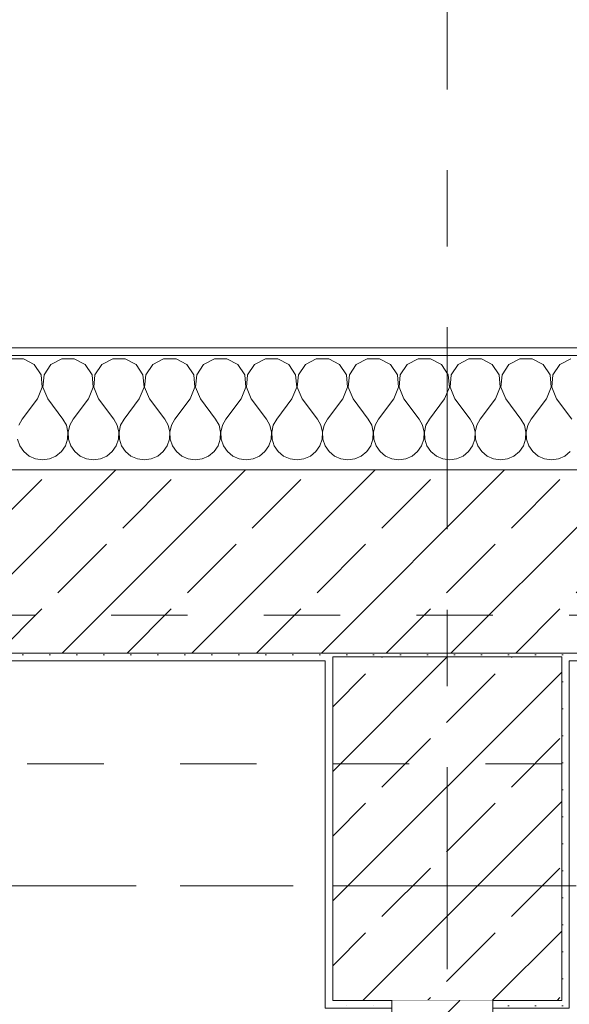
# Model space of a CAD drawing. Header units: metres. Extents: x -3.6 to 84.5, y -11 to 16.8.
# Tile 473 of 656: x 36 to 36.7, y 13 to 14.3. Entities that reach past the tile are written whole.
import ezdxf

# ---------------------------------------------------------------- set-up
doc = ezdxf.new("R2010")
doc.units = ezdxf.units.M
doc.header["$MEASUREMENT"] = 0
for name, pattern in [('Achse', [0.2, 0.1, -0.05, 0, -0.05]), ('Strichlinie doppelt', [0.546806, 0.264583, -0.105833, 0.070556, -0.105833]), ('Untersicht', [0.1, 0.075, -0.025]), ('Wipeout_Contour', [1, 0, -1])]:
    doc.linetypes.add(name, pattern=pattern)
for name, color, linetype in [('152 - Bemaßung_ Beschriftung.Ausbau', 7, 'Continuous'), ('451 - Universal.Achsen Raster', 7, 'Continuous'), ('603 - Struktur.Bodenplatte_ Decke Roh', 7, 'Continuous'), ('604 - Struktur.Wand Aussen', 7, 'Continuous'), ('605 - Struktur.Wand Innen', 7, 'Continuous'), ('607 - Struktur.Stütze', 7, 'Continuous'), ('608 - Struktur.Träger', 7, 'Continuous'), ('650 - Abdeckung.Fußboden Aufbau', 7, 'Continuous'), ('653 - Abdeckung.TB Verkofferung', 7, 'Continuous')]:
    doc.layers.add(name, color=color, linetype=linetype)
doc.styles.add('ERSTELLTER_STIL_2', font='txt')
doc.dimstyles.new('ERSTELLTER_STIL__1', dxfattribs={"dimtxt": 0.1, "dimasz": 0.0532, "dimexe": 0.18, "dimexo": 0.0625, "dimgap": 0, "dimtad": 1, "dimzin": 0, "dimdsep": 46, "dimtxsty": 'ERSTELLTER_STIL_2', "dimblk": 'ARROWHEAD_2', "dimblk1": 'ARROWHEAD_2', "dimblk2": 'ARROWHEAD_2', "dimcen": 0.09, "dimse1": 1, "dimse2": 1, "dimclrd": 7, "dimclre": 7, "dimclrt": 7, "dimazin": 0, "dimtfac": 1, "dimtdec": 4, "dimtmove": 0, "dimatfit": 3, "dimfxl": 1, "dimtolj": 1, "dimtzin": 0, "dimarcsym": 0})
doc.dimstyles.new('ERSTELLTER_STIL__3', dxfattribs={"dimtxt": 0.1, "dimasz": 0.0532, "dimexe": 0.18, "dimexo": 0.0625, "dimgap": 0, "dimtad": 1, "dimtih": 1, "dimtoh": 1, "dimzin": 0, "dimdsep": 46, "dimtxsty": 'ERSTELLTER_STIL_2', "dimblk": 'ARROWHEAD_2', "dimblk1": 'ARROWHEAD_2', "dimblk2": 'ARROWHEAD_2', "dimcen": 0.09, "dimse1": 1, "dimse2": 1, "dimclrd": 7, "dimclre": 7, "dimclrt": 7, "dimazin": 0, "dimtfac": 1, "dimtdec": 4, "dimtmove": 0, "dimatfit": 3, "dimfxl": 1, "dimtolj": 1, "dimtzin": 0, "dimarcsym": 0})
pattern_1 = [(45, (0, 0), (-0.0848528, 0.0848528), []), (45, (-0.04243, 0.04243), (-0.0848528, 0.0848528), [0.09, -0.03])]
pattern_2 = [(45, (0, 0), (-0.01767767, 0.01767767), [0, -0.025])]

# ---------------------------------------------------------------- blocks, each defined once
blk = doc.blocks.new('*X42')
at = {"layer": '604 - Struktur.Wand Aussen', "color": 7, "linetype": 'Continuous', "lineweight": 5}
for p, q in [((35.9748, 13.8407), (35.9585, 13.8407)), ((35.9891, 13.833), (35.9748, 13.8407)), ((35.9981, 13.8195), (35.9891, 13.833)), ((36.0109, 13.833), (36.0019, 13.8195)), ((36.0252, 13.8407), (36.0109, 13.833)), ((36.0415, 13.8407), (36.0252, 13.8407)), ((36.0558, 13.833), (36.0415, 13.8407)), ((36.0648, 13.8195), (36.0558, 13.833)), ((36.0776, 13.833), (36.0686, 13.8195)), ((36.0919, 13.8407), (36.0776, 13.833)), ((36.1081, 13.8407), (36.0919, 13.8407)), ((36.1224, 13.833), (36.1081, 13.8407)), ((36.1314, 13.8195), (36.1224, 13.833)), ((36.1442, 13.833), (36.1352, 13.8195)), ((36.1585, 13.8407), (36.1442, 13.833)), ((36.1748, 13.8407), (36.1585, 13.8407)), ((36.1891, 13.833), (36.1748, 13.8407)), ((36.1981, 13.8195), (36.1891, 13.833)), ((36.2109, 13.833), (36.2019, 13.8195)), ((36.2252, 13.8407), (36.2109, 13.833)), ((36.2415, 13.8407), (36.2252, 13.8407)), ((36.2558, 13.833), (36.2415, 13.8407)), ((36.2648, 13.8195), (36.2558, 13.833)), ((36.2776, 13.833), (36.2686, 13.8195)), ((36.2919, 13.8407), (36.2776, 13.833)), ((36.3081, 13.8407), (36.2919, 13.8407)), ((36.3224, 13.833), (36.3081, 13.8407)), ((36.3314, 13.8195), (36.3224, 13.833)), ((36.3442, 13.833), (36.3352, 13.8195)), ((36.3585, 13.8407), (36.3442, 13.833)), ((36.3748, 13.8407), (36.3585, 13.8407)), ((36.3891, 13.833), (36.3748, 13.8407)), ((36.3981, 13.8195), (36.3891, 13.833)), ((36.4109, 13.833), (36.4019, 13.8195)), ((36.4252, 13.8407), (36.4109, 13.833)), ((36.4415, 13.8407), (36.4252, 13.8407)), ((36.4558, 13.833), (36.4415, 13.8407)), ((36.4648, 13.8195), (36.4558, 13.833)), ((36.4776, 13.833), (36.4686, 13.8195)), ((36.4919, 13.8407), (36.4776, 13.833)), ((36.5081, 13.8407), (36.4919, 13.8407)), ((36.5224, 13.833), (36.5081, 13.8407)), ((36.5314, 13.8195), (36.5224, 13.833)), ((36.5442, 13.833), (36.5352, 13.8195)), ((36.5585, 13.8407), (36.5442, 13.833)), ((36.5748, 13.8407), (36.5585, 13.8407)), ((36.5891, 13.833), (36.5748, 13.8407)), ((36.5981, 13.8195), (36.5891, 13.833)), ((36.6109, 13.833), (36.6019, 13.8195)), ((36.6252, 13.8407), (36.6109, 13.833)), ((36.6415, 13.8407), (36.6252, 13.8407)), ((36.6558, 13.833), (36.6415, 13.8407)), ((36.6648, 13.8195), (36.6558, 13.833)), ((36.6776, 13.833), (36.6686, 13.8195)), ((36.6919, 13.8407), (36.6776, 13.833)), ((35.9996, 13.8033), (35.9981, 13.8195)), ((36.0019, 13.8195), (36.0004, 13.8033)), ((36.0663, 13.8033), (36.0648, 13.8195)), ((36.0686, 13.8195), (36.067, 13.8033)), ((36.133, 13.8033), (36.1314, 13.8195)), ((36.1352, 13.8195), (36.1337, 13.8033)), ((36.1996, 13.8033), (36.1981, 13.8195)), ((36.2019, 13.8195), (36.2004, 13.8033)), ((36.2663, 13.8033), (36.2648, 13.8195)), ((36.2686, 13.8195), (36.267, 13.8033)), ((36.333, 13.8033), (36.3314, 13.8195)), ((36.3352, 13.8195), (36.3337, 13.8033)), ((36.3996, 13.8033), (36.3981, 13.8195)), ((36.4019, 13.8195), (36.4004, 13.8033)), ((36.4663, 13.8033), (36.4648, 13.8195)), ((36.4686, 13.8195), (36.467, 13.8033)), ((36.533, 13.8033), (36.5314, 13.8195)), ((36.5352, 13.8195), (36.5337, 13.8033)), ((36.5996, 13.8033), (36.5981, 13.8195)), ((36.6019, 13.8195), (36.6004, 13.8033)), ((36.6663, 13.8033), (36.6648, 13.8195)), ((36.6686, 13.8195), (36.667, 13.8033)), ((35.9933, 13.7883), (35.9996, 13.8033)), ((36.0004, 13.8033), (36.0067, 13.7883)), ((36.06, 13.7883), (36.0663, 13.8033)), ((36.067, 13.8033), (36.0733, 13.7883)), ((36.1267, 13.7883), (36.133, 13.8033)), ((36.1337, 13.8033), (36.14, 13.7883)), ((36.1933, 13.7883), (36.1996, 13.8033)), ((36.2004, 13.8033), (36.2067, 13.7883)), ((36.26, 13.7883), (36.2663, 13.8033)), ((36.267, 13.8033), (36.2733, 13.7883)), ((36.3267, 13.7883), (36.333, 13.8033)), ((36.3337, 13.8033), (36.34, 13.7883)), ((36.3933, 13.7883), (36.3996, 13.8033)), ((36.4004, 13.8033), (36.4067, 13.7883)), ((36.46, 13.7883), (36.4663, 13.8033)), ((36.467, 13.8033), (36.4733, 13.7883)), ((36.5267, 13.7883), (36.533, 13.8033)), ((36.5337, 13.8033), (36.54, 13.7883)), ((36.5933, 13.7883), (36.5996, 13.8033)), ((36.6004, 13.8033), (36.6067, 13.7883)), ((36.66, 13.7883), (36.6663, 13.8033)), ((36.667, 13.8033), (36.6733, 13.7883)), ((35.9933, 13.7883), (35.9733, 13.7617)), ((36.0067, 13.7883), (36.0267, 13.7617)), ((36.06, 13.7883), (36.04, 13.7617)), ((36.0733, 13.7883), (36.0933, 13.7617)), ((36.1267, 13.7883), (36.1067, 13.7617)), ((36.14, 13.7883), (36.16, 13.7617)), ((36.1933, 13.7883), (36.1733, 13.7617)), ((36.2067, 13.7883), (36.2267, 13.7617)), ((36.26, 13.7883), (36.24, 13.7617)), ((36.2733, 13.7883), (36.2933, 13.7617)), ((36.3267, 13.7883), (36.3067, 13.7617)), ((36.34, 13.7883), (36.36, 13.7617)), ((36.3933, 13.7883), (36.3733, 13.7617)), ((36.4067, 13.7883), (36.4267, 13.7617)), ((36.46, 13.7883), (36.44, 13.7617)), ((36.4733, 13.7883), (36.4933, 13.7617)), ((36.5267, 13.7883), (36.5067, 13.7617)), ((36.54, 13.7883), (36.56, 13.7617)), ((36.5933, 13.7883), (36.5733, 13.7617)), ((36.6067, 13.7883), (36.6267, 13.7617)), ((36.66, 13.7883), (36.64, 13.7617)), ((36.6733, 13.7883), (36.6933, 13.7617)), ((35.9733, 13.7617), (35.9689, 13.7536)), ((36.0311, 13.7536), (36.0267, 13.7617)), ((36.0332, 13.7447), (36.0311, 13.7536)), ((36.0355, 13.7536), (36.0335, 13.7447)), ((36.04, 13.7617), (36.0355, 13.7536)), ((36.0978, 13.7536), (36.0933, 13.7617)), ((36.0999, 13.7447), (36.0978, 13.7536)), ((36.1022, 13.7536), (36.1001, 13.7447)), ((36.1067, 13.7617), (36.1022, 13.7536)), ((36.1645, 13.7536), (36.16, 13.7617)), ((36.1665, 13.7447), (36.1645, 13.7536)), ((36.1689, 13.7536), (36.1668, 13.7447)), ((36.1733, 13.7617), (36.1689, 13.7536)), ((36.2311, 13.7536), (36.2267, 13.7617)), ((36.2332, 13.7447), (36.2311, 13.7536)), ((36.2355, 13.7536), (36.2335, 13.7447)), ((36.24, 13.7617), (36.2355, 13.7536)), ((36.2978, 13.7536), (36.2933, 13.7617)), ((36.2999, 13.7447), (36.2978, 13.7536)), ((36.3022, 13.7536), (36.3001, 13.7447)), ((36.3067, 13.7617), (36.3022, 13.7536)), ((36.3645, 13.7536), (36.36, 13.7617)), ((36.3665, 13.7447), (36.3645, 13.7536)), ((36.3689, 13.7536), (36.3668, 13.7447)), ((36.3733, 13.7617), (36.3689, 13.7536)), ((36.4311, 13.7536), (36.4267, 13.7617)), ((36.4332, 13.7447), (36.4311, 13.7536)), ((36.4355, 13.7536), (36.4335, 13.7447)), ((36.44, 13.7617), (36.4355, 13.7536)), ((36.4978, 13.7536), (36.4933, 13.7617)), ((36.4999, 13.7447), (36.4978, 13.7536)), ((36.5022, 13.7536), (36.5001, 13.7447)), ((36.5067, 13.7617), (36.5022, 13.7536)), ((36.5645, 13.7536), (36.56, 13.7617)), ((36.5665, 13.7447), (36.5645, 13.7536)), ((36.5689, 13.7536), (36.5668, 13.7447)), ((36.5733, 13.7617), (36.5689, 13.7536)), ((36.6311, 13.7536), (36.6267, 13.7617)), ((36.6332, 13.7447), (36.6311, 13.7536)), ((36.6355, 13.7536), (36.6335, 13.7447)), ((36.64, 13.7617), (36.6355, 13.7536)), ((36.0328, 13.7355), (36.0332, 13.7447)), ((36.0335, 13.7447), (36.0339, 13.7355)), ((36.0994, 13.7355), (36.0999, 13.7447)), ((36.1001, 13.7447), (36.1006, 13.7355)), ((36.1661, 13.7355), (36.1665, 13.7447)), ((36.1668, 13.7447), (36.1672, 13.7355)), ((36.2328, 13.7355), (36.2332, 13.7447)), ((36.2335, 13.7447), (36.2339, 13.7355)), ((36.2994, 13.7355), (36.2999, 13.7447)), ((36.3001, 13.7447), (36.3006, 13.7355)), ((36.3661, 13.7355), (36.3665, 13.7447)), ((36.3668, 13.7447), (36.3672, 13.7355)), ((36.4328, 13.7355), (36.4332, 13.7447)), ((36.4335, 13.7447), (36.4339, 13.7355)), ((36.4994, 13.7355), (36.4999, 13.7447)), ((36.5001, 13.7447), (36.5006, 13.7355)), ((36.5661, 13.7355), (36.5665, 13.7447)), ((36.5668, 13.7447), (36.5672, 13.7355)), ((36.6328, 13.7355), (36.6332, 13.7447)), ((36.6335, 13.7447), (36.6339, 13.7355)), ((35.9672, 13.7355), (35.9702, 13.7268)), ((35.9702, 13.7268), (35.9754, 13.7192)), ((36.0246, 13.7192), (36.0298, 13.7268)), ((36.0298, 13.7268), (36.0328, 13.7355)), ((36.0339, 13.7355), (36.0369, 13.7268)), ((36.0369, 13.7268), (36.0421, 13.7192)), ((36.0913, 13.7192), (36.0965, 13.7268)), ((36.0965, 13.7268), (36.0994, 13.7355)), ((36.1006, 13.7355), (36.1035, 13.7268)), ((36.1035, 13.7268), (36.1087, 13.7192)), ((36.1579, 13.7192), (36.1631, 13.7268)), ((36.1631, 13.7268), (36.1661, 13.7355)), ((36.1672, 13.7355), (36.1702, 13.7268)), ((36.1702, 13.7268), (36.1754, 13.7192)), ((36.2246, 13.7192), (36.2298, 13.7268)), ((36.2298, 13.7268), (36.2328, 13.7355)), ((36.2339, 13.7355), (36.2369, 13.7268)), ((36.2369, 13.7268), (36.2421, 13.7192)), ((36.2913, 13.7192), (36.2965, 13.7268)), ((36.2965, 13.7268), (36.2994, 13.7355)), ((36.3006, 13.7355), (36.3035, 13.7268)), ((36.3035, 13.7268), (36.3087, 13.7192)), ((36.3579, 13.7192), (36.3631, 13.7268)), ((36.3631, 13.7268), (36.3661, 13.7355)), ((36.3672, 13.7355), (36.3702, 13.7268)), ((36.3702, 13.7268), (36.3754, 13.7192)), ((36.4246, 13.7192), (36.4298, 13.7268)), ((36.4298, 13.7268), (36.4328, 13.7355)), ((36.4339, 13.7355), (36.4369, 13.7268)), ((36.4369, 13.7268), (36.4421, 13.7192)), ((36.4913, 13.7192), (36.4965, 13.7268)), ((36.4965, 13.7268), (36.4994, 13.7355)), ((36.5006, 13.7355), (36.5035, 13.7268)), ((36.5035, 13.7268), (36.5087, 13.7192)), ((36.5579, 13.7192), (36.5631, 13.7268)), ((36.5631, 13.7268), (36.5661, 13.7355)), ((36.5672, 13.7355), (36.5702, 13.7268)), ((36.5702, 13.7268), (36.5754, 13.7192)), ((36.6246, 13.7192), (36.6298, 13.7268)), ((36.6298, 13.7268), (36.6328, 13.7355)), ((36.6339, 13.7355), (36.6369, 13.7268)), ((36.6369, 13.7268), (36.6421, 13.7192)), ((35.9754, 13.7192), (35.9825, 13.7133)), ((35.9825, 13.7133), (35.9909, 13.7096)), ((36.0091, 13.7096), (36.0175, 13.7133)), ((36.0175, 13.7133), (36.0246, 13.7192)), ((36.0421, 13.7192), (36.0491, 13.7133)), ((36.0491, 13.7133), (36.0576, 13.7096)), ((36.0758, 13.7096), (36.0842, 13.7133)), ((36.0842, 13.7133), (36.0913, 13.7192)), ((36.1087, 13.7192), (36.1158, 13.7133)), ((36.1158, 13.7133), (36.1242, 13.7096)), ((36.1424, 13.7096), (36.1509, 13.7133)), ((36.1509, 13.7133), (36.1579, 13.7192)), ((36.1754, 13.7192), (36.1825, 13.7133)), ((36.1825, 13.7133), (36.1909, 13.7096)), ((36.2091, 13.7096), (36.2175, 13.7133)), ((36.2175, 13.7133), (36.2246, 13.7192)), ((36.2421, 13.7192), (36.2491, 13.7133)), ((36.2491, 13.7133), (36.2576, 13.7096)), ((36.2758, 13.7096), (36.2842, 13.7133)), ((36.2842, 13.7133), (36.2913, 13.7192)), ((36.3087, 13.7192), (36.3158, 13.7133)), ((36.3158, 13.7133), (36.3242, 13.7096)), ((36.3424, 13.7096), (36.3509, 13.7133)), ((36.3509, 13.7133), (36.3579, 13.7192)), ((36.3754, 13.7192), (36.3825, 13.7133)), ((36.3825, 13.7133), (36.3909, 13.7096)), ((36.4091, 13.7096), (36.4175, 13.7133)), ((36.4175, 13.7133), (36.4246, 13.7192)), ((36.4421, 13.7192), (36.4491, 13.7133)), ((36.4491, 13.7133), (36.4576, 13.7096)), ((36.4758, 13.7096), (36.4842, 13.7133)), ((36.4842, 13.7133), (36.4913, 13.7192)), ((36.5087, 13.7192), (36.5158, 13.7133)), ((36.5158, 13.7133), (36.5242, 13.7096)), ((36.5424, 13.7096), (36.5509, 13.7133)), ((36.5509, 13.7133), (36.5579, 13.7192)), ((36.5754, 13.7192), (36.5825, 13.7133)), ((36.5825, 13.7133), (36.5909, 13.7096)), ((36.6091, 13.7096), (36.6175, 13.7133)), ((36.6175, 13.7133), (36.6246, 13.7192)), ((36.6421, 13.7192), (36.6491, 13.7133)), ((36.6491, 13.7133), (36.6576, 13.7096)), ((36.6758, 13.7096), (36.6842, 13.7133)), ((36.6842, 13.7133), (36.6913, 13.7192)), ((35.9909, 13.7096), (36, 13.7083)), ((36, 13.7083), (36.0091, 13.7096)), ((36.0576, 13.7096), (36.0667, 13.7083)), ((36.0667, 13.7083), (36.0758, 13.7096)), ((36.1242, 13.7096), (36.1333, 13.7083)), ((36.1333, 13.7083), (36.1424, 13.7096)), ((36.1909, 13.7096), (36.2, 13.7083)), ((36.2, 13.7083), (36.2091, 13.7096)), ((36.2576, 13.7096), (36.2667, 13.7083)), ((36.2667, 13.7083), (36.2758, 13.7096)), ((36.3242, 13.7096), (36.3333, 13.7083)), ((36.3333, 13.7083), (36.3424, 13.7096)), ((36.3909, 13.7096), (36.4, 13.7083)), ((36.4, 13.7083), (36.4091, 13.7096)), ((36.4576, 13.7096), (36.4667, 13.7083)), ((36.4667, 13.7083), (36.4758, 13.7096)), ((36.5242, 13.7096), (36.5333, 13.7083)), ((36.5333, 13.7083), (36.5424, 13.7096)), ((36.5909, 13.7096), (36.6, 13.7083)), ((36.6, 13.7083), (36.6091, 13.7096)), ((36.6576, 13.7096), (36.6667, 13.7083)), ((36.6667, 13.7083), (36.6758, 13.7096))]:
    blk.add_line(p, q, dxfattribs=at)
blk = doc.blocks.new('*D305')
at = {"layer": '152 - Bemaßung_ Beschriftung.Ausbau', "color": 7, "linetype": 'Continuous', "lineweight": 5}
for p, q in [((63.4, 13.7152), (63.47, 13.6748)), ((63.435, 7.935), (63.435, 13.695))]:
    blk.add_line(p, q, dxfattribs=at)
blk = doc.blocks.new('ARROWHEAD_2')
at = {"color": 0, "linetype": 'Continuous', "lineweight": 0}
for p, q in [((-0.378, -0.655), (0.378, 0.655)), ((0, 0), (-1, 0))]:
    blk.add_line(p, q, dxfattribs=at)
blk = doc.blocks.new('*D306')
at = {"layer": '152 - Bemaßung_ Beschriftung.Ausbau', "color": 7, "linetype": 'Continuous', "lineweight": 5}
for p, q in [((63.435, 13.845), (63.435, 13.8792)), ((63.47, 13.8248), (63.4, 13.8652)), ((63.4875, 13.845), (63.3825, 13.845)), ((63.435, 13.695), (63.435, 13.845)), ((63.4, 13.7152), (63.47, 13.6748)), ((63.4875, 13.695), (63.3825, 13.695)), ((63.435, 7.935), (63.435, 13.695))]:
    blk.add_line(p, q, dxfattribs=at)
blk = doc.blocks.new('*D319')
at = {"layer": '152 - Bemaßung_ Beschriftung.Ausbau', "color": 7, "linetype": 'Continuous', "lineweight": 5}
for p, q in [((64.4, 13.7152), (64.47, 13.6748)), ((64.435, 13.455), (64.435, 13.695))]:
    blk.add_line(p, q, dxfattribs=at)
blk = doc.blocks.new('*D320')
at = {"layer": '152 - Bemaßung_ Beschriftung.Ausbau', "color": 7, "linetype": 'Continuous', "lineweight": 5}
for p, q in [((64.435, 13.845), (64.435, 13.8792)), ((64.47, 13.8248), (64.4, 13.8652)), ((64.4875, 13.845), (64.3825, 13.845)), ((64.435, 13.695), (64.435, 13.845)), ((64.4, 13.7152), (64.47, 13.6748)), ((64.4875, 13.695), (64.3825, 13.695)), ((64.435, 13.455), (64.435, 13.695))]:
    blk.add_line(p, q, dxfattribs=at)
at = {"layer": '152 - Bemaßung_ Beschriftung.Ausbau', "color": 7, "lineweight": 5, "insert": (64.415, 13.8652), "char_height": 0.1, "attachment_point": 7, "rotation": 90, "style": 'ERSTELLTER_STIL_2'}
blk.add_mtext('\\A1;{\\pql;\\fArial|b0|i0|c0|p38;15}', dxfattribs=at)
blk = doc.blocks.new('*D342')
at = {"layer": '152 - Bemaßung_ Beschriftung.Ausbau', "color": 7, "linetype": 'Continuous', "lineweight": 5}
for p, q in [((35.94, 14.8025), (35.94, 14.9075)), ((33.5602, 14.89), (33.5198, 14.82)), ((35.9602, 14.89), (35.9198, 14.82)), ((33.54, 14.855), (35.94, 14.855)), ((35.94, 14.855), (37.13, 14.855))]:
    blk.add_line(p, q, dxfattribs=at)
at = {"layer": '152 - Bemaßung_ Beschriftung.Ausbau', "color": 7, "lineweight": 5, "char_height": 0.1, "attachment_point": 7, "style": 'ERSTELLTER_STIL_2'}
for s, insert in [('\\A1;{\\pql;\\fArial|b0|i0|c0|p38;2,40}', (34.607, 14.875)), ('\\A1;{\\pql;\\fArial|b0|i0|c0|p38;2,01}', (34.607, 14.735))]:
    blk.add_mtext(s, dxfattribs=dict(at, insert=insert))
blk = doc.blocks.new('*D343')
at = {"layer": '152 - Bemaßung_ Beschriftung.Ausbau', "color": 7, "linetype": 'Continuous', "lineweight": 5}
for p, q in [((37.13, 14.8025), (37.13, 14.9075)), ((35.9602, 14.89), (35.9198, 14.82)), ((37.1502, 14.89), (37.1098, 14.82)), ((35.94, 14.855), (37.13, 14.855)), ((37.13, 14.855), (39.53, 14.855))]:
    blk.add_line(p, q, dxfattribs=at)
at = {"layer": '152 - Bemaßung_ Beschriftung.Ausbau', "color": 7, "lineweight": 5, "insert": (36.402, 14.875), "char_height": 0.1, "attachment_point": 7, "style": 'ERSTELLTER_STIL_2'}
blk.add_mtext('\\A1;{\\pql;\\fArial|b0|i0|c0|p38;1,19}', dxfattribs=at)
blk = doc.blocks.new('*D377')
at = {"layer": '152 - Bemaßung_ Beschriftung.Ausbau', "color": 7, "linetype": 'Continuous', "lineweight": 5}
for p, q in [((29.255, 15.3025), (29.255, 15.4075)), ((29.3875, 15.3025), (29.3875, 15.4075)), ((29.2752, 15.39), (29.2348, 15.32)), ((29.4077, 15.39), (29.3673, 15.32)), ((25.795, 15.355), (29.255, 15.355)), ((29.255, 15.355), (29.3875, 15.355)), ((29.3875, 15.355), (36.4575, 15.355))]:
    blk.add_line(p, q, dxfattribs=at)
blk = doc.blocks.new('*D378')
at = {"layer": '152 - Bemaßung_ Beschriftung.Ausbau', "color": 7, "linetype": 'Continuous', "lineweight": 5}
for p, q in [((36.4575, 15.3025), (36.4575, 15.4075)), ((29.4077, 15.39), (29.3673, 15.32)), ((36.4777, 15.39), (36.4373, 15.32)), ((29.3875, 15.355), (36.4575, 15.355)), ((36.4575, 15.355), (36.59, 15.355))]:
    blk.add_line(p, q, dxfattribs=at)
at = {"layer": '152 - Bemaßung_ Beschriftung.Ausbau', "color": 7, "lineweight": 5, "char_height": 0.1, "attachment_point": 7, "style": 'ERSTELLTER_STIL_2'}
for s, insert in [('\\A1;{\\pql;\\fArial|b0|i0|c0|p38;13\\fArial|b0|i0|c0|p38;\\A1{\\H.66x;\\S25^  ;}}', (36.1853, 15.3733)), ('\\A1;{\\pql;\\fArial|b0|i0|c0|p38;7,07}', (32.6635, 15.375))]:
    blk.add_mtext(s, dxfattribs=dict(at, insert=insert))
blk = doc.blocks.new('*D379')
at = {"layer": '152 - Bemaßung_ Beschriftung.Ausbau', "color": 7, "linetype": 'Continuous', "lineweight": 5}
for p, q in [((36.59, 15.3025), (36.59, 15.4075)), ((36.4777, 15.39), (36.4373, 15.32)), ((36.6102, 15.39), (36.5698, 15.32)), ((36.4575, 15.355), (36.59, 15.355)), ((36.59, 15.355), (40.05, 15.355))]:
    blk.add_line(p, q, dxfattribs=at)
blk = doc.blocks.new('*D380')
at = {"layer": '152 - Bemaßung_ Beschriftung.Ausbau', "color": 7, "linetype": 'Continuous', "lineweight": 5}
for p, q in [((40.05, 15.3025), (40.05, 15.4075)), ((36.6102, 15.39), (36.5698, 15.32)), ((40.0702, 15.39), (40.0298, 15.32)), ((36.59, 15.355), (40.05, 15.355)), ((40.05, 15.355), (40.2, 15.355))]:
    blk.add_line(p, q, dxfattribs=at)
at = {"layer": '152 - Bemaßung_ Beschriftung.Ausbau', "color": 7, "lineweight": 5, "char_height": 0.1, "attachment_point": 7, "style": 'ERSTELLTER_STIL_2'}
for s, insert in [('\\A1;{\\pql;\\fArial|b0|i0|c0|p38;3,46}', (38.1111, 15.375)), ('\\A1;{\\pql;\\fArial|b0|i0|c0|p38;15}', (39.878, 15.375))]:
    blk.add_mtext(s, dxfattribs=dict(at, insert=insert))
blk = doc.blocks.new('*D416')
at = {"layer": '152 - Bemaßung_ Beschriftung.Ausbau', "color": 7, "linetype": 'Continuous', "lineweight": 5}
for p, q in [((33.08, 15.8025), (33.08, 15.9075)), ((32.8002, 15.89), (32.7598, 15.82)), ((33.1002, 15.89), (33.0598, 15.82)), ((32.78, 15.855), (33.08, 15.855)), ((33.08, 15.855), (36.38, 15.855))]:
    blk.add_line(p, q, dxfattribs=at)
at = {"layer": '152 - Bemaßung_ Beschriftung.Ausbau', "color": 7, "lineweight": 5, "insert": (32.8541, 15.875), "char_height": 0.1, "attachment_point": 7, "style": 'ERSTELLTER_STIL_2'}
blk.add_mtext('\\A1;{\\pql;\\fArial|b0|i0|c0|p38;30}', dxfattribs=at)
blk = doc.blocks.new('*D417')
at = {"layer": '152 - Bemaßung_ Beschriftung.Ausbau', "color": 7, "linetype": 'Continuous', "lineweight": 5}
for p, q in [((36.38, 15.8025), (36.38, 15.9075)), ((33.1002, 15.89), (33.0598, 15.82)), ((36.4002, 15.89), (36.3598, 15.82)), ((33.08, 15.855), (36.38, 15.855)), ((36.38, 15.855), (36.68, 15.855))]:
    blk.add_line(p, q, dxfattribs=at)
at = {"layer": '152 - Bemaßung_ Beschriftung.Ausbau', "color": 7, "lineweight": 5, "insert": (34.597, 15.875), "char_height": 0.1, "attachment_point": 7, "style": 'ERSTELLTER_STIL_2'}
blk.add_mtext('\\A1;{\\pql;\\fArial|b0|i0|c0|p38;3,30}', dxfattribs=at)
blk = doc.blocks.new('*D418')
at = {"layer": '152 - Bemaßung_ Beschriftung.Ausbau', "color": 7, "linetype": 'Continuous', "lineweight": 5}
for p, q in [((36.68, 15.8025), (36.68, 15.9075)), ((36.4002, 15.89), (36.3598, 15.82)), ((36.7002, 15.89), (36.6598, 15.82)), ((36.38, 15.855), (36.68, 15.855)), ((36.68, 15.855), (39.98, 15.855))]:
    blk.add_line(p, q, dxfattribs=at)
at = {"layer": '152 - Bemaßung_ Beschriftung.Ausbau', "color": 7, "lineweight": 5, "insert": (36.4541, 15.875), "char_height": 0.1, "attachment_point": 7, "style": 'ERSTELLTER_STIL_2'}
blk.add_mtext('\\A1;{\\pql;\\fArial|b0|i0|c0|p38;30}', dxfattribs=at)
blk = doc.blocks.new('*D419')
at = {"layer": '152 - Bemaßung_ Beschriftung.Ausbau', "color": 7, "linetype": 'Continuous', "lineweight": 5}
for p, q in [((39.98, 15.8025), (39.98, 15.9075)), ((36.7002, 15.89), (36.6598, 15.82)), ((40.0002, 15.89), (39.9598, 15.82)), ((36.68, 15.855), (39.98, 15.855)), ((39.98, 15.855), (40.28, 15.855))]:
    blk.add_line(p, q, dxfattribs=at)
at = {"layer": '152 - Bemaßung_ Beschriftung.Ausbau', "color": 7, "lineweight": 5, "insert": (38.197, 15.875), "char_height": 0.1, "attachment_point": 7, "style": 'ERSTELLTER_STIL_2'}
blk.add_mtext('\\A1;{\\pql;\\fArial|b0|i0|c0|p38;3,30}', dxfattribs=at)
blk = doc.blocks.new('*D538')
at = {"layer": '152 - Bemaßung_ Beschriftung.Ausbau', "color": 7, "linetype": 'Continuous', "lineweight": 5}
for p, q in [((63.9, 13.4752), (63.97, 13.4348)), ((63.935, 8.2), (63.935, 13.455)), ((63.9, 8.2202), (63.97, 8.1798)), ((63.9875, 8.2), (63.8825, 8.2)), ((63.935, 8.15), (63.935, 8.2))]:
    blk.add_line(p, q, dxfattribs=at)
at = {"layer": '152 - Bemaßung_ Beschriftung.Ausbau', "color": 7, "lineweight": 5, "insert": (63.9344, 10.6694), "char_height": 0.1, "attachment_point": 7, "rotation": 90, "style": 'ERSTELLTER_STIL_2'}
blk.add_mtext('\\A1;{\\pql;\\fArial|b0|i0|c0|p38;5,25\\fArial|b0|i0|c0|p38;\\A1{\\H.66x;\\S5^  ;}}', dxfattribs=at)
blk = doc.blocks.new('*D539')
at = {"layer": '152 - Bemaßung_ Beschriftung.Ausbau', "color": 7, "linetype": 'Continuous', "lineweight": 5}
for p, q in [((63.9, 13.7152), (63.97, 13.6748)), ((63.935, 13.455), (63.935, 13.695)), ((63.9, 13.4752), (63.97, 13.4348)), ((63.9875, 13.455), (63.8825, 13.455)), ((63.935, 8.2), (63.935, 13.455))]:
    blk.add_line(p, q, dxfattribs=at)
at = {"layer": '152 - Bemaßung_ Beschriftung.Ausbau', "color": 7, "lineweight": 5, "insert": (63.915, 13.4991), "char_height": 0.1, "attachment_point": 7, "rotation": 90, "style": 'ERSTELLTER_STIL_2'}
blk.add_mtext('\\A1;{\\pql;\\fArial|b0|i0|c0|p38;24}', dxfattribs=at)
blk = doc.blocks.new('*D540')
at = {"layer": '152 - Bemaßung_ Beschriftung.Ausbau', "color": 7, "linetype": 'Continuous', "lineweight": 5}
for p, q in [((63.9, 13.7152), (63.97, 13.6748)), ((63.935, 13.455), (63.935, 13.695))]:
    blk.add_line(p, q, dxfattribs=at)
blk = doc.blocks.new('*D541')
at = {"layer": '152 - Bemaßung_ Beschriftung.Ausbau', "color": 7, "linetype": 'Continuous', "lineweight": 5}
for p, q in [((63.935, 13.845), (63.935, 13.8792)), ((63.97, 13.8248), (63.9, 13.8652)), ((63.9875, 13.845), (63.8825, 13.845)), ((63.935, 13.695), (63.935, 13.845)), ((63.9, 13.7152), (63.97, 13.6748)), ((63.9875, 13.695), (63.8825, 13.695)), ((63.935, 13.455), (63.935, 13.695))]:
    blk.add_line(p, q, dxfattribs=at)
at = {"layer": '152 - Bemaßung_ Beschriftung.Ausbau', "color": 7, "lineweight": 5, "insert": (63.915, 13.8652), "char_height": 0.1, "attachment_point": 7, "rotation": 90, "style": 'ERSTELLTER_STIL_2'}
blk.add_mtext('\\A1;{\\pql;\\fArial|b0|i0|c0|p38;15}', dxfattribs=at)

msp = doc.modelspace()

# ---------------------------------------------------------------- hatches: boundary and pattern name
at = {"layer": '604 - Struktur.Wand Aussen', "linetype": 'Continuous', "lineweight": 0, "true_color": 0x000000}
h = msp.add_hatch(dxfattribs=at)
h.set_pattern_fill('Verputz_0001', color=18, style=0, pattern_type=2)
h.set_pattern_definition([(0, (0, 0), (0, 0.08660254), [0, -0.05]), (0, (0.025, 0.0433), (0, 0.08660254), [0, -0.05])])
h.paths.add_polyline_path([(35.85, 13.845), (37.22, 13.845), (37.22, 13.855), (35.85, 13.855)])
h = msp.add_hatch(dxfattribs=at)
h.set_pattern_fill('Beton__Stahlbeton_0001', color=18, style=0, pattern_type=2)
h.set_pattern_definition(pattern_1)
h.paths.add_polyline_path([(35.88, 13.695), (35.88, 13.575), (35.94, 13.575), (35.94, 13.505), (35.94, 13.455), (37.13, 13.455), (37.13, 13.505), (37.13, 13.575), (37.19, 13.575), (37.19, 13.695)])
h = msp.add_hatch(dxfattribs=at)
h.set_pattern_fill('Gips_0001', color=18, style=0, pattern_type=2)
h.set_pattern_definition(pattern_2)
h.paths.add_polyline_path([(35.94, 13.445), (36.37, 13.445), (36.37, 13.455), (35.94, 13.455)])
at = {"layer": '607 - Struktur.Stütze', "linetype": 'Continuous', "lineweight": 0, "true_color": 0x000000}
h = msp.add_hatch(dxfattribs=at)
h.set_pattern_fill('Gips_0001', color=18, style=0, pattern_type=2)
h.set_pattern_definition(pattern_2)
h.paths.add_polyline_path([(36.37, 13.455), (36.37, 13.445), (36.38, 13.445), (36.38, 13.45), (36.68, 13.45), (36.68, 13.445), (36.69, 13.445), (36.69, 13.455)])
h = msp.add_hatch(dxfattribs=at)
h.set_pattern_fill('Gips_0001', color=18, style=0, pattern_type=2)
h.set_pattern_definition(pattern_2)
h.paths.add_polyline_path([(36.38, 13.445), (36.37, 13.445), (36.37, 12.99), (36.4575, 12.99), (36.4575, 13), (36.38, 13)])
h = msp.add_hatch(dxfattribs=at)
h.set_pattern_fill('Beton__Stahlbeton_0001', color=18, style=0, pattern_type=2)
h.set_pattern_definition(pattern_1)
h.paths.add_polyline_path([(36.38, 13), (36.68, 13), (36.68, 13.45), (36.38, 13.45)])
h = msp.add_hatch(dxfattribs=at)
h.set_pattern_fill('Gips_0001', color=18, style=0, pattern_type=2)
h.set_pattern_definition(pattern_2)
h.paths.add_polyline_path([(36.59, 12.99), (36.69, 12.99), (36.69, 13.445), (36.68, 13.445), (36.68, 13), (36.59, 13)])

# ---------------------------------------------------------------- linework, layer by layer
at = {"layer": '451 - Universal.Achsen Raster', "color": 160, "linetype": 'Strichlinie doppelt', "lineweight": 9, "true_color": 0x3232ff}
msp.add_line((64.935, 13.15), (-3.175, 13.15), dxfattribs=at)
at = {"layer": '603 - Struktur.Bodenplatte_ Decke Roh', "color": 7, "linetype": 'Continuous', "lineweight": 18, "flags": 128}
msp.add_lwpolyline([(62.275, 0.005), (62.275, 13.695), (50.78, 13.695), (50.78, 13), (50.84, 13), (50.84, 8.585), (49.03, 8.585), (49.03, 8.725), (47.41, 8.725), (47.41, 13), (47.48, 13), (47.48, 13.695), (14.78, 13.695), (14.78, 13), (14.84, 13), (14.84, 8.585), (13.03, 8.585), (13.03, 8.725), (11.41, 8.725), (11.41, 13), (11.48, 13), (11.48, 13.695), (-0.015, 13.695), (-0.015, 0.005)], dxfattribs=at)
at = {"layer": '604 - Struktur.Wand Aussen', "color": 7, "linetype": 'Continuous', "lineweight": 5}
msp.add_line((37.19, 13.845), (35.88, 13.845), dxfattribs=at)
at = {"layer": '604 - Struktur.Wand Aussen', "color": 7, "linetype": 'Continuous', "lineweight": 13}
for p, q in [((37.19, 13.695), (35.88, 13.695)), ((35.94, 13.455), (37.13, 13.455))]:
    msp.add_line(p, q, dxfattribs=at)
at = {"layer": '604 - Struktur.Wand Aussen', "color": 7, "linetype": 'Continuous', "lineweight": 5, "flags": 128}
for points in [[(37.22, 13.855), (35.85, 13.855)], [(35.94, 13.445), (36.37, 13.445)]]:
    msp.add_lwpolyline(points, dxfattribs=at)
at = {"layer": '607 - Struktur.Stütze', "color": 7, "linetype": 'Continuous', "lineweight": 5, "flags": 128}
for points in [[(36.37, 13.445), (36.37, 12.99), (36.4575, 12.99)], [(36.59, 12.99), (36.69, 12.99), (36.69, 13.445)]]:
    msp.add_lwpolyline(points, dxfattribs=at)
at = {"layer": '607 - Struktur.Stütze', "color": 7, "linetype": 'Continuous', "lineweight": 13, "flags": 128}
msp.add_lwpolyline([(36.38, 13), (36.68, 13), (36.68, 13.45), (36.38, 13.45)], close=True, dxfattribs=at)
at = {"layer": '608 - Struktur.Träger', "color": 7, "linetype": 'Untersicht', "lineweight": 13}
msp.add_line((14.78, 13.31), (47.48, 13.31), dxfattribs=at)
at = {"layer": '608 - Struktur.Träger', "color": 7, "linetype": 'Achse', "lineweight": 9}
msp.add_line((14.78, 13.15), (47.48, 13.15), dxfattribs=at)
at = {"layer": '650 - Abdeckung.Fußboden Aufbau', "color": 7, "linetype": 'Continuous', "lineweight": 13, "flags": 128}
for points in [[(36.4575, 8.24), (36.4575, 12.99), (36.37, 12.99), (36.37, 13.445), (33.09, 13.445), (33.09, 12.99), (32.77, 12.99), (32.77, 13.445), (29.49, 13.445), (29.49, 12.99), (29.3875, 12.99), (29.3875, 8.24)], [(39.97, 8.24), (39.97, 8.51), (40.05, 8.51), (40.05, 12.99), (39.97, 12.99), (39.97, 13.445), (36.69, 13.445), (36.69, 12.99), (36.59, 12.99)]]:
    msp.add_lwpolyline(points, dxfattribs=at)
at = {"layer": '653 - Abdeckung.TB Verkofferung', "color": 7, "linetype": 'Untersicht', "lineweight": 9}
msp.add_line((25.89, 13.505), (47.26, 13.505), dxfattribs=at)

# ---------------------------------------------------------------- block references
at = {"layer": '604 - Struktur.Wand Aussen', "color": 7, "lineweight": 18}
msp.add_blockref('*X42', (0, 0), dxfattribs=at)

# ---------------------------------------------------------------- dimensions: what is measured, and where the dimension line sits
at = {"layer": '152 - Bemaßung_ Beschriftung.Ausbau', "color": 7, "linetype": 'Continuous', "lineweight": 5}
for base, p1, p2, picture, middle in [((33.08, 15.855), (32.78, 13), (33.08, 13), '*D416', (32.9303, 15.925)), ((39.98, 15.855), (36.68, 13), (39.98, 13), '*D419', (38.3268, 15.925)), ((35.94, 14.855), (33.54, 13.575), (35.94, 13.575), '*D342', (34.7369, 14.925)), ((37.13, 14.855), (35.94, 13.575), (37.13, 13.575), '*D343', (36.5319, 14.925))]:
    dim = msp.add_linear_dim(base=base, p1=p1, p2=p2, dimstyle='ERSTELLTER_STIL__3', dxfattribs=at)
    dim.commit()
    dim.dimension.update_dxf_attribs({"geometry": picture, "text_midpoint": middle, "dimtype": 160})
for base, p1, p2, picture, middle in [((64.435, 13.845), (31.13, 13.695), (62.425, 13.845), '*D320', (64.365, 13.9415)), ((63.935, 13.845), (31.13, 13.695), (62.425, 13.845), '*D541', (63.865, 13.9415)), ((64.435025, 13.695), (62.275025, 13.695), (31.1300125, 13.695), '*D319', (64.3650249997, 13.691853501)), ((63.935025, 13.695), (62.275025, 13.695), (31.1300125, 13.695), '*D540', (63.8650249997, 13.691853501))]:
    dim = msp.add_linear_dim(base=base, p1=p1, p2=p2, angle=90, dimstyle='ERSTELLTER_STIL__1', dxfattribs=at)
    dim.commit()
    dim.dimension.update_dxf_attribs({"geometry": picture, "text_midpoint": middle, "dimtype": 160, "text_rotation": 90})

# ---------------------------------------------------------------- next in the draw order: wipeouts: each hides what was drawn before it
at = {"color": 254, "linetype": 'Wipeout_Contour', "lineweight": 0, "ltscale": 152.398964}
msp.add_wipeout([(36.4575, 13), (36.4575, 8.24), (36.59, 8.24), (36.59, 13)], dxfattribs=at).dxf.layer = '605 - Struktur.Wand Innen'

# ---------------------------------------------------------------- next in the draw order: hatches: boundary and pattern name
at = {"layer": '605 - Struktur.Wand Innen', "linetype": 'Continuous', "lineweight": 0, "true_color": 0x000000}
h = msp.add_hatch(dxfattribs=at)
h.set_pattern_fill('MW_Ziegel_0001', color=18, style=0, pattern_type=2)
h.set_pattern_definition([(45, (0, 0), (-0.0636396, 0.0636396), [])])
h.paths.add_polyline_path([(36.4575, 13), (36.4575, 8.24), (36.59, 8.24), (36.59, 13)])

# ---------------------------------------------------------------- next in the draw order: linework, layer by layer
at = {"layer": '451 - Universal.Achsen Raster', "color": 160, "linetype": 'Strichlinie doppelt', "lineweight": 9, "true_color": 0x3232ff}
msp.add_line((36.53, -10.585), (36.53, 16.355), dxfattribs=at)
at = {"layer": '605 - Struktur.Wand Innen', "color": 7, "linetype": 'Continuous', "lineweight": 18, "flags": 128}
for points in [[(36.4575, 13), (36.4575, 8.24)], [(36.59, 8.24), (36.59, 13)]]:
    msp.add_lwpolyline(points, dxfattribs=at)

# ---------------------------------------------------------------- next in the draw order: dimensions: what is measured, and where the dimension line sits
at = {"layer": '152 - Bemaßung_ Beschriftung.Ausbau', "color": 7, "linetype": 'Continuous', "lineweight": 5}
for base, p1, p2, picture, middle in [((36.38, 15.855), (33.08, 13), (36.38, 13), '*D417', (34.7268, 15.925)), ((36.68, 15.855), (36.38, 13), (36.68, 13), '*D418', (36.5303, 15.925)), ((36.4575, 15.355), (29.3875, 10.62), (36.4575, 10.62), '*D378', (32.7934, 15.425)), ((40.05, 15.355), (36.59, 10.62), (40.05, 11.925), '*D380', (38.241, 15.425)), ((29.3875, 15.355), (29.255, 10.62), (29.3875, 10.62), '*D377', (29.2322, 15.425)), ((36.59, 15.355), (36.4575, 10.62), (36.59, 10.62), '*D379', (36.4347, 15.425))]:
    dim = msp.add_linear_dim(base=base, p1=p1, p2=p2, dimstyle='ERSTELLTER_STIL__3', dxfattribs=at)
    dim.commit()
    dim.dimension.update_dxf_attribs({"geometry": picture, "text_midpoint": middle, "dimtype": 160})
for base, p1, p2, picture, middle in [((63.435, 13.845), (31.13, 13.695), (62.425, 13.845), '*D306', (63.365, 13.5992)), ((63.435025, 13.695), (62.275025, 13.695), (31.1300125, 13.695), '*D305', (63.3650249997, 13.691853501)), ((63.935, 13.695), (31.13, 13.455), (62.275, 13.695), '*D539', (63.865, 13.5753)), ((63.93503, 13.455), (60.52999, 8.19998), (31.13001, 13.455), '*D538', (63.86502, 10.93436))]:
    dim = msp.add_linear_dim(base=base, p1=p1, p2=p2, angle=90, dimstyle='ERSTELLTER_STIL__1', dxfattribs=at)
    dim.commit()
    dim.dimension.update_dxf_attribs({"geometry": picture, "text_midpoint": middle, "dimtype": 160, "text_rotation": 90})

doc.saveas('drawing.dxf')
